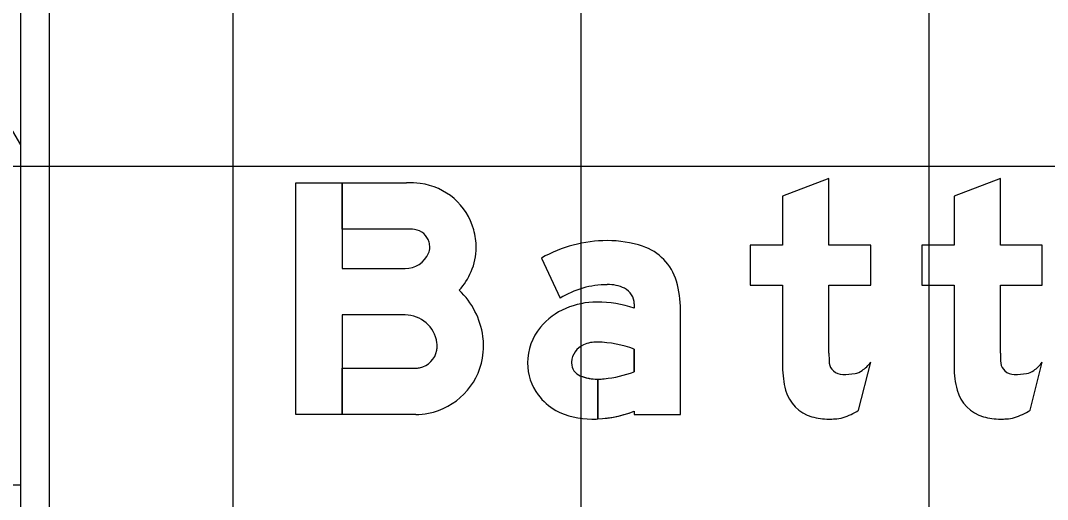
# Model space of a CAD drawing. Extents: x 2193008 to 2198143, y 1236112 to 1237864.
# Drawn here: x 2197035.49 to 2197041.39, y 1237288.28 to 1237291.03 of the extents above; entities that cross this region are included whole.
import ezdxf

# ---------------------------------------------------------------- set-up
doc = ezdxf.new("R2010")
doc.units = 0
for name, color, linetype in [('GSBWFILL', 7, 'Continuous'), ('GSCOLORFILL', 7, 'Continuous'), ('GSDIMS', 7, 'Continuous'), ('GSOUTLINE', 7, 'Continuous'), ('M-ROADS', 7, 'Continuous')]:
    doc.layers.add(name, color=color, linetype=linetype)

msp = doc.modelspace()

# ---------------------------------------------------------------- linework, layer by layer
at = {"layer": 'GSBWFILL'}
for p, q in [((2197040.2999, 1237288.789), (2197040.37, 1237289.0647)), ((2197041.2856, 1237288.789), (2197041.3557, 1237289.0647))]:
    msp.add_line(p, q, dxfattribs=at)
for points in [[(2197037.6948, 1237289.3363), (2197037.3331, 1237289.3363), (2197037.3331, 1237288.7642), (2197037.0667, 1237288.7642), (2197037.0667, 1237290.0962), (2197037.3331, 1237290.0962), (2197037.3331, 1237289.6027), (2197037.6948, 1237289.6027)], [(2197037.7029, 1237289.8298), (2197037.3331, 1237289.8298), (2197037.3331, 1237290.0962), (2197037.7029, 1237290.0962)], [(2197040.1303, 1237289.1172), (2197040.1303, 1237289.5068), (2197040.37, 1237289.5068), (2197040.37, 1237289.7366), (2197040.1303, 1237289.7366), (2197040.1303, 1237290.1195), (2197039.8639, 1237290.0185), (2197039.8639, 1237289.7366), (2197039.6774, 1237289.7366), (2197039.6774, 1237289.5068), (2197039.8639, 1237289.5068), (2197039.8639, 1237289.0367)], [(2197041.1159, 1237289.1172), (2197041.1159, 1237289.5068), (2197041.3557, 1237289.5068), (2197041.3557, 1237289.7366), (2197041.1159, 1237289.7366), (2197041.1159, 1237290.1195), (2197040.8495, 1237290.0185), (2197040.8495, 1237289.7366), (2197040.6631, 1237289.7366), (2197040.6631, 1237289.5068), (2197040.8495, 1237289.5068), (2197040.8495, 1237289.0367)], [(2197038.4788, 1237289.6632), (2197038.5858, 1237289.4323)], [(2197039.0114, 1237289.3998), (2197039.0114, 1237289.3753)], [(2197039.0114, 1237288.7829), (2197039.0114, 1237288.7642), (2197039.2778, 1237288.7642), (2197039.2778, 1237289.3652)], [(2197039.0114, 1237289.1395), (2197039.0114, 1237289.0101)], [(2197037.7562, 1237288.7642), (2197037.3331, 1237288.7642), (2197037.3331, 1237289.0306), (2197037.7562, 1237289.0306)], [(2197038.8016, 1237288.7384), (2197038.8016, 1237288.967)], [(2197038.8017, 1237288.967), (2197038.8017, 1237288.7384)]]:
    msp.add_lwpolyline(points, dxfattribs=at)
for centre, major_axis, ratio, start_param, end_param in [((2197037.7029, 1237289.4553), (0, 0.6409), 0.999995, 6.158944, 6.283185), ((2197037.737, 1237289.7286), (0, 0.3655), 0.999995, 4.980924, 6.158944), ((2197037.7029, 1237289.4553), (0, 0.3745), 0.999995, 6.158944, 6.283185), ((2197037.737, 1237289.7286), (0, 0.0991), 0.999995, 4.980924, 6.158944), ((2197037.7182, 1237289.7234), (0, 0.3851), 0.999995, 4.712389, 4.980924), ((2197037.7569, 1237289.7234), (0, 0.08), 0.999995, 4.302517, 4.712389), ((2197037.7182, 1237289.7234), (0, 0.1187), 0.999995, 4.712389, 4.980924), ((2197037.7569, 1237289.7234), (0, 0.3464), 0.999995, 4.302517, 4.712389), ((2197038.8567, 1237288.9997), (0, 0.7635), 0.999994, 0, 0.517719), ((2197038.8567, 1237289.1112), (0, 0.652), 0.999994, 5.96613, 6.283185), ((2197038.9665, 1237289.446), (0, 0.2997), 0.999994, 4.997165, 5.96613), ((2197037.6948, 1237289.7503), (0, 0.1476), 0.999995, 3.141593, 4.302517), ((2197037.6948, 1237289.7503), (0, 0.414), 0.999995, 3.993826, 4.302517), ((2197038.8567, 1237288.9997), (0, 0.5104), 0.999994, 0, 0.559495), ((2197038.8662, 1237289.3086), (0, 0.2018), 0.999994, 5.822746, 6.330435), ((2197038.9115, 1237289.3998), (0, 0.0999), 0.999994, 4.712389, 5.822746), ((2197038.6908, 1237289.3652), (0, 0.587), 0.999994, 4.712389, 4.997165), ((2197037.6948, 1237289.1515), (0, 0.4512), 0.999995, 4.848927, 5.520752), ((2197038.7665, 1237289.0214), (0, 0.382), 0.999994, 0.399285, 0.87593), ((2197038.7977, 1237288.9534), (0, 0.4568), 0.999994, 0, 0.404512), ((2197038.7977, 1237288.7377), (0, 0.6725), 0.999994, 5.959871, 6.283185), ((2197037.6948, 1237289.1515), (0, 0.1848), 0.999995, 4.848927, 6.283185), ((2197038.7195, 1237289.0605), (0, 0.3208), 0.999994, 0.87593, 1.570796), ((2197037.7441, 1237289.1582), (0, 0.4015), 0.999995, 4.712389, 4.848927), ((2197037.7536, 1237289.1557), (0, 0.1254), 0.999995, 3.334454, 4.539563), ((2197037.7393, 1237289.1582), (0, 0.1399), 0.999995, 4.539563, 4.712389), ((2197037.7441, 1237289.1582), (0, 0.1351), 0.999995, 4.712389, 4.848927), ((2197037.7393, 1237289.1582), (0, 0.4063), 0.999995, 4.539563, 4.712389), ((2197038.765, 1237289.0608), (0, 0.1132), 0.999994, 0.408547, 1.530785), ((2197038.7965, 1237288.9879), (0, 0.1926), 0.999994, 6.259455, 6.691732), ((2197038.7825, 1237288.5259), (0, 0.6549), 0.999994, 5.926185, 6.254823), ((2197037.7536, 1237289.1557), (0, 0.3918), 0.999995, 3.334454, 4.539563), ((2197041.7979, 1237289.1172), (0, 1.6676), 0.999998, 1.570796, 1.606005), ((2197042.7835, 1237289.1172), (0, 1.6676), 0.999992, 1.570796, 1.606005), ((2197037.7562, 1237289.1422), (0, 0.1116), 0.999995, 3.141593, 3.334454), ((2197038.7053, 1237289.0605), (0, 0.3066), 0.999994, 1.570796, 2.21394), ((2197038.7723, 1237289.0605), (0, 0.1206), 0.999994, 1.530785, 1.570796), ((2197038.7317, 1237289.0605), (0, 0.0799), 0.999994, 1.570796, 2.757027), ((2197038.7861, 1237289.5831), (0, 0.6157), 0.999994, 3.228562, 3.516221), ((2197040.3808, 1237289.0367), (0, 0.5169), 0.999998, 1.570796, 1.830698), ((2197040.2068, 1237289.0715), (0, 0.0766), 0.999998, 1.74085, 2.407828), ((2197040.2092, 1237289.0741), (0, 0.0802), 0.999998, 2.407828, 3.141593), ((2197040.2632, 1237289.0984), (0, 0.0999), 0.999998, 3.310762, 3.756278), ((2197040.1947, 1237289.1955), (0, 0.2187), 0.999998, 3.756278, 4.071638), ((2197041.3664, 1237289.0367), (0, 0.5169), 0.999992, 1.570796, 1.830698), ((2197041.1925, 1237289.0715), (0, 0.0766), 0.999992, 1.74085, 2.407828), ((2197041.1949, 1237289.0741), (0, 0.0802), 0.999992, 2.407828, 3.141593), ((2197041.2489, 1237289.0984), (0, 0.0999), 0.999992, 3.310762, 3.756278), ((2197041.1804, 1237289.1955), (0, 0.2187), 0.999992, 3.756278, 4.071638), ((2197038.8016, 1237289.2334), (0, 0.2664), 0.999994, 2.757027, 3.141593), ((2197038.8016, 1237289.2334), (0, 0.2664), 0.999994, 3.141843, 3.28451), ((2197040.2092, 1237289.4146), (0, 0.4207), 0.999998, 3.141593, 3.310762), ((2197041.1949, 1237289.4146), (0, 0.4207), 0.999992, 3.141593, 3.310762), ((2197040.0904, 1237288.9595), (0, 0.2165), 0.999998, 1.830698, 2.869526), ((2197041.0761, 1237288.9595), (0, 0.2165), 0.999992, 1.830698, 2.869526), ((2197038.7325, 1237289.0809), (0, 0.3406), 0.999994, 2.21394, 2.611125), ((2197037.7562, 1237289.1422), (0, 0.378), 0.999995, 3.141593, 3.334454), ((2197038.7674, 1237289.1959), (0, 0.4583), 0.999994, 2.672443, 3.141593), ((2197038.7674, 1237289.4175), (0, 0.6799), 0.999994, 3.192057, 3.508644), ((2197040.1217, 1237289.051), (0, 0.3169), 0.999998, 3.427755, 3.738844), ((2197041.1074, 1237289.051), (0, 0.3169), 0.999992, 3.427755, 3.738844), ((2197038.7674, 1237289.4175), (0, 0.6799), 0.999994, 3.141593, 3.191959), ((2197040.1303, 1237289.1023), (0, 0.3648), 0.999998, 2.869526, 3.141593), ((2197040.1303, 1237289.2629), (0, 0.5253), 0.999998, 3.141593, 3.205734), ((2197040.1501, 1237288.9547), (0, 0.2165), 0.999998, 3.205734, 3.427755), ((2197041.1159, 1237289.1023), (0, 0.3648), 0.999992, 2.869526, 3.141593), ((2197041.1159, 1237289.2629), (0, 0.5253), 0.999992, 3.141593, 3.205734), ((2197041.1357, 1237288.9547), (0, 0.2165), 0.999992, 3.205734, 3.427755)]:
    msp.add_ellipse(centre, major_axis=major_axis, ratio=ratio, start_param=start_param, end_param=end_param, dxfattribs=at)
at = {"layer": 'GSCOLORFILL'}
for p, q in [((2197035.4855, 1237294.292), (2197035.4855, 1237286.2917)), ((2197035.652, 1237286.2917), (2197035.652, 1237294.292)), ((2197040.2999, 1237288.789), (2197040.37, 1237289.0647)), ((2197041.2856, 1237288.789), (2197041.3557, 1237289.0647))]:
    msp.add_line(p, q, dxfattribs=at)
for points in [[(2197037.6948, 1237289.3363), (2197037.3331, 1237289.3363), (2197037.3331, 1237288.7642), (2197037.0667, 1237288.7642), (2197037.0667, 1237290.0962), (2197037.3331, 1237290.0962), (2197037.3331, 1237289.6027), (2197037.6948, 1237289.6027)], [(2197037.7029, 1237289.8298), (2197037.3331, 1237289.8298), (2197037.3331, 1237290.0962), (2197037.7029, 1237290.0962)], [(2197040.1303, 1237289.1172), (2197040.1303, 1237289.5068), (2197040.37, 1237289.5068), (2197040.37, 1237289.7366), (2197040.1303, 1237289.7366), (2197040.1303, 1237290.1195), (2197039.8639, 1237290.0185), (2197039.8639, 1237289.7366), (2197039.6774, 1237289.7366), (2197039.6774, 1237289.5068), (2197039.8639, 1237289.5068), (2197039.8639, 1237289.0367)], [(2197041.1159, 1237289.1172), (2197041.1159, 1237289.5068), (2197041.3557, 1237289.5068), (2197041.3557, 1237289.7366), (2197041.1159, 1237289.7366), (2197041.1159, 1237290.1195), (2197040.8495, 1237290.0185), (2197040.8495, 1237289.7366), (2197040.6631, 1237289.7366), (2197040.6631, 1237289.5068), (2197040.8495, 1237289.5068), (2197040.8495, 1237289.0367)], [(2197038.4788, 1237289.6632), (2197038.5858, 1237289.4323)], [(2197039.0114, 1237289.3998), (2197039.0114, 1237289.3753)], [(2197039.0114, 1237288.7829), (2197039.0114, 1237288.7642), (2197039.2778, 1237288.7642), (2197039.2778, 1237289.3652)], [(2197039.0114, 1237289.1395), (2197039.0114, 1237289.0101)], [(2197037.7562, 1237288.7642), (2197037.3331, 1237288.7642), (2197037.3331, 1237289.0306), (2197037.7562, 1237289.0306)], [(2197038.8016, 1237288.7384), (2197038.8016, 1237288.967)], [(2197038.8017, 1237288.967), (2197038.8017, 1237288.7384)]]:
    msp.add_lwpolyline(points, dxfattribs=at)
for centre, major_axis, ratio, start_param, end_param in [((2197037.7029, 1237289.4553), (0, 0.6409), 0.999995, 6.158944, 6.283185), ((2197037.737, 1237289.7286), (0, 0.3655), 0.999995, 4.980924, 6.158944), ((2197037.7029, 1237289.4553), (0, 0.3745), 0.999995, 6.158944, 6.283185), ((2197037.737, 1237289.7286), (0, 0.0991), 0.999995, 4.980924, 6.158944), ((2197037.7182, 1237289.7234), (0, 0.3851), 0.999995, 4.712389, 4.980924), ((2197037.7569, 1237289.7234), (0, 0.08), 0.999995, 4.302517, 4.712389), ((2197037.7182, 1237289.7234), (0, 0.1187), 0.999995, 4.712389, 4.980924), ((2197037.7569, 1237289.7234), (0, 0.3464), 0.999995, 4.302517, 4.712389), ((2197038.8567, 1237288.9997), (0, 0.7635), 0.999994, 0, 0.517719), ((2197038.8567, 1237289.1112), (0, 0.652), 0.999994, 5.96613, 6.283185), ((2197038.9665, 1237289.446), (0, 0.2997), 0.999994, 4.997165, 5.96613), ((2197037.6948, 1237289.7503), (0, 0.1476), 0.999995, 3.141593, 4.302517), ((2197037.6948, 1237289.7503), (0, 0.414), 0.999995, 3.993826, 4.302517), ((2197038.8567, 1237288.9997), (0, 0.5104), 0.999994, 0, 0.559495), ((2197038.8662, 1237289.3086), (0, 0.2018), 0.999994, 5.822746, 6.330435), ((2197038.9115, 1237289.3998), (0, 0.0999), 0.999994, 4.712389, 5.822746), ((2197038.6908, 1237289.3652), (0, 0.587), 0.999994, 4.712389, 4.997165), ((2197037.6948, 1237289.1515), (0, 0.4512), 0.999995, 4.848927, 5.520752), ((2197038.7665, 1237289.0214), (0, 0.382), 0.999994, 0.399285, 0.87593), ((2197038.7977, 1237288.9534), (0, 0.4568), 0.999994, 0, 0.404512), ((2197038.7977, 1237288.7377), (0, 0.6725), 0.999994, 5.959871, 6.283185), ((2197037.6948, 1237289.1515), (0, 0.1848), 0.999995, 4.848927, 6.283185), ((2197038.7195, 1237289.0605), (0, 0.3208), 0.999994, 0.87593, 1.570796), ((2197037.7441, 1237289.1582), (0, 0.4015), 0.999995, 4.712389, 4.848927), ((2197037.7536, 1237289.1557), (0, 0.1254), 0.999995, 3.334454, 4.539563), ((2197037.7393, 1237289.1582), (0, 0.1399), 0.999995, 4.539563, 4.712389), ((2197037.7441, 1237289.1582), (0, 0.1351), 0.999995, 4.712389, 4.848927), ((2197037.7393, 1237289.1582), (0, 0.4063), 0.999995, 4.539563, 4.712389), ((2197038.765, 1237289.0608), (0, 0.1132), 0.999994, 0.408547, 1.530785), ((2197038.7965, 1237288.9879), (0, 0.1926), 0.999994, 6.259455, 6.691732), ((2197038.7825, 1237288.5259), (0, 0.6549), 0.999994, 5.926185, 6.254823), ((2197037.7536, 1237289.1557), (0, 0.3918), 0.999995, 3.334454, 4.539563), ((2197041.7979, 1237289.1172), (0, 1.6676), 0.999998, 1.570796, 1.606005), ((2197042.7835, 1237289.1172), (0, 1.6676), 0.999992, 1.570796, 1.606005), ((2197037.7562, 1237289.1422), (0, 0.1116), 0.999995, 3.141593, 3.334454), ((2197038.7053, 1237289.0605), (0, 0.3066), 0.999994, 1.570796, 2.21394), ((2197038.7723, 1237289.0605), (0, 0.1206), 0.999994, 1.530785, 1.570796), ((2197038.7317, 1237289.0605), (0, 0.0799), 0.999994, 1.570796, 2.757027), ((2197038.7861, 1237289.5831), (0, 0.6157), 0.999994, 3.228562, 3.516221), ((2197040.3808, 1237289.0367), (0, 0.5169), 0.999998, 1.570796, 1.830698), ((2197040.2068, 1237289.0715), (0, 0.0766), 0.999998, 1.74085, 2.407828), ((2197040.2092, 1237289.0741), (0, 0.0802), 0.999998, 2.407828, 3.141593), ((2197040.2632, 1237289.0984), (0, 0.0999), 0.999998, 3.310762, 3.756278), ((2197040.1947, 1237289.1955), (0, 0.2187), 0.999998, 3.756278, 4.071638), ((2197041.3664, 1237289.0367), (0, 0.5169), 0.999992, 1.570796, 1.830698), ((2197041.1925, 1237289.0715), (0, 0.0766), 0.999992, 1.74085, 2.407828), ((2197041.1949, 1237289.0741), (0, 0.0802), 0.999992, 2.407828, 3.141593), ((2197041.2489, 1237289.0984), (0, 0.0999), 0.999992, 3.310762, 3.756278), ((2197041.1804, 1237289.1955), (0, 0.2187), 0.999992, 3.756278, 4.071638), ((2197038.8016, 1237289.2334), (0, 0.2664), 0.999994, 2.757027, 3.141593), ((2197038.8016, 1237289.2334), (0, 0.2664), 0.999994, 3.141843, 3.28451), ((2197040.2092, 1237289.4146), (0, 0.4207), 0.999998, 3.141593, 3.310762), ((2197041.1949, 1237289.4146), (0, 0.4207), 0.999992, 3.141593, 3.310762), ((2197040.0904, 1237288.9595), (0, 0.2165), 0.999998, 1.830698, 2.869526), ((2197041.0761, 1237288.9595), (0, 0.2165), 0.999992, 1.830698, 2.869526), ((2197038.7325, 1237289.0809), (0, 0.3406), 0.999994, 2.21394, 2.611125), ((2197037.7562, 1237289.1422), (0, 0.378), 0.999995, 3.141593, 3.334454), ((2197038.7674, 1237289.1959), (0, 0.4583), 0.999994, 2.672443, 3.141593), ((2197038.7674, 1237289.4175), (0, 0.6799), 0.999994, 3.192057, 3.508644), ((2197040.1217, 1237289.051), (0, 0.3169), 0.999998, 3.427755, 3.738844), ((2197041.1074, 1237289.051), (0, 0.3169), 0.999992, 3.427755, 3.738844), ((2197038.7674, 1237289.4175), (0, 0.6799), 0.999994, 3.141593, 3.191959), ((2197040.1303, 1237289.1023), (0, 0.3648), 0.999998, 2.869526, 3.141593), ((2197040.1303, 1237289.2629), (0, 0.5253), 0.999998, 3.141593, 3.205734), ((2197040.1501, 1237288.9547), (0, 0.2165), 0.999998, 3.205734, 3.427755), ((2197041.1159, 1237289.1023), (0, 0.3648), 0.999992, 2.869526, 3.141593), ((2197041.1159, 1237289.2629), (0, 0.5253), 0.999992, 3.141593, 3.205734), ((2197041.1357, 1237288.9547), (0, 0.2165), 0.999992, 3.205734, 3.427755)]:
    msp.add_ellipse(centre, major_axis=major_axis, ratio=ratio, start_param=start_param, end_param=end_param, dxfattribs=at)
at = {"layer": 'GSDIMS'}
for p, q in [((2197034.3592, 1237292.2231), (2197035.4855, 1237290.3139)), ((2197025.245, 1237288.3606), (2197035.4855, 1237288.3606))]:
    msp.add_line(p, q, dxfattribs=at)
at = {"layer": 'GSOUTLINE'}
for p, q in [((2197040.2999, 1237288.789), (2197040.37, 1237289.0647)), ((2197041.2856, 1237288.789), (2197041.3557, 1237289.0647))]:
    msp.add_line(p, q, dxfattribs=at)
for points in [[(2197037.7562, 1237288.7642), (2197037.0667, 1237288.7642), (2197037.0667, 1237290.0962), (2197037.7029, 1237290.0962)], [(2197040.1303, 1237289.1172), (2197040.1303, 1237289.5068), (2197040.37, 1237289.5068), (2197040.37, 1237289.7366), (2197040.1303, 1237289.7366), (2197040.1303, 1237290.1195), (2197039.8639, 1237290.0185), (2197039.8639, 1237289.7366), (2197039.6774, 1237289.7366), (2197039.6774, 1237289.5068), (2197039.8639, 1237289.5068), (2197039.8639, 1237289.0367)], [(2197041.1159, 1237289.1172), (2197041.1159, 1237289.5068), (2197041.3557, 1237289.5068), (2197041.3557, 1237289.7366), (2197041.1159, 1237289.7366), (2197041.1159, 1237290.1195), (2197040.8495, 1237290.0185), (2197040.8495, 1237289.7366), (2197040.6631, 1237289.7366), (2197040.6631, 1237289.5068), (2197040.8495, 1237289.5068), (2197040.8495, 1237289.0367)], [(2197037.7029, 1237289.8298), (2197037.3331, 1237289.8298), (2197037.3331, 1237289.6027), (2197037.6948, 1237289.6027)], [(2197038.4788, 1237289.6632), (2197038.5858, 1237289.4323)], [(2197039.0114, 1237289.3998), (2197039.0114, 1237289.3753)], [(2197039.0114, 1237288.7829), (2197039.0114, 1237288.7642), (2197039.2778, 1237288.7642), (2197039.2778, 1237289.3652)], [(2197037.6948, 1237289.3363), (2197037.3331, 1237289.3363), (2197037.3331, 1237289.0306)], [(2197039.0114, 1237289.0101), (2197039.0114, 1237289.1395)], [(2197037.3331, 1237289.0306), (2197037.7562, 1237289.0306)]]:
    msp.add_lwpolyline(points, dxfattribs=at)
for centre, major_axis, ratio, start_param, end_param in [((2197037.7029, 1237289.4553), (0, 0.6409), 0.999995, 6.158944, 6.283185), ((2197037.737, 1237289.7286), (0, 0.3655), 0.999995, 4.980924, 6.158944), ((2197037.7029, 1237289.4553), (0, 0.3745), 0.999995, 6.158944, 6.283185), ((2197037.737, 1237289.7286), (0, 0.0991), 0.999995, 4.980924, 6.158944), ((2197037.7182, 1237289.7234), (0, 0.3851), 0.999995, 4.712389, 4.980924), ((2197037.7569, 1237289.7234), (0, 0.08), 0.999995, 4.302517, 4.712389), ((2197037.7182, 1237289.7234), (0, 0.1187), 0.999995, 4.712389, 4.980924), ((2197037.7569, 1237289.7234), (0, 0.3464), 0.999995, 4.302517, 4.712389), ((2197038.8567, 1237288.9997), (0, 0.7635), 0.999994, 6.283185, 6.800904), ((2197038.8567, 1237289.1112), (0, 0.652), 0.999994, 5.96613, 6.283185), ((2197038.9665, 1237289.446), (0, 0.2997), 0.999994, 4.997165, 5.96613), ((2197037.6948, 1237289.7503), (0, 0.1476), 0.999995, 3.141593, 4.302517), ((2197037.6948, 1237289.7503), (0, 0.414), 0.999995, 3.993826, 4.302517), ((2197038.8567, 1237288.9997), (0, 0.5104), 0.999994, 0, 0.559495), ((2197038.8662, 1237289.3086), (0, 0.2018), 0.999994, 5.822746, 6.330435), ((2197038.9115, 1237289.3998), (0, 0.0999), 0.999994, 4.712389, 5.822746), ((2197038.6908, 1237289.3652), (0, 0.587), 0.999994, 4.712389, 4.997165), ((2197037.6948, 1237289.1515), (0, 0.4512), 0.999995, 4.848927, 5.520752), ((2197038.7665, 1237289.0214), (0, 0.382), 0.999994, 0.399285, 0.87593), ((2197038.7977, 1237288.9534), (0, 0.4568), 0.999994, 0, 0.404512), ((2197038.7977, 1237288.7377), (0, 0.6725), 0.999994, 5.959871, 6.283185), ((2197037.6948, 1237289.1515), (0, 0.1848), 0.999995, 4.848927, 6.283185), ((2197038.7195, 1237289.0605), (0, 0.3208), 0.999994, 0.87593, 1.570796), ((2197037.7441, 1237289.1582), (0, 0.4015), 0.999995, 4.712389, 4.848927), ((2197037.7536, 1237289.1557), (0, 0.1254), 0.999995, 3.334454, 4.539563), ((2197037.7393, 1237289.1582), (0, 0.1399), 0.999995, 4.539563, 4.712389), ((2197037.7441, 1237289.1582), (0, 0.1351), 0.999995, 4.712389, 4.848927), ((2197037.7393, 1237289.1582), (0, 0.4063), 0.999995, 4.539563, 4.712389), ((2197038.765, 1237289.0608), (0, 0.1132), 0.999994, 0.408547, 1.530785), ((2197038.7965, 1237288.9879), (0, 0.1926), 0.999994, 6.25958, 6.691732), ((2197038.7825, 1237288.5259), (0, 0.6549), 0.999994, 5.926185, 6.254787), ((2197038.8008, 1237289.1705), (0, 0.00999), 0.999994, 6.254787, 6.25958), ((2197037.7536, 1237289.1557), (0, 0.3918), 0.999995, 3.334454, 4.539563), ((2197041.7979, 1237289.1172), (0, 1.6676), 0.999998, 1.570796, 1.606005), ((2197042.7835, 1237289.1172), (0, 1.6676), 0.999992, 1.570796, 1.606005), ((2197037.7562, 1237289.1422), (0, 0.1116), 0.999995, 3.141593, 3.334454), ((2197038.7053, 1237289.0605), (0, 0.3066), 0.999994, 1.570796, 2.21394), ((2197038.7723, 1237289.0605), (0, 0.1206), 0.999994, 1.530785, 1.570796), ((2197038.7317, 1237289.0605), (0, 0.0799), 0.999994, 1.570796, 2.757027), ((2197038.7861, 1237289.5831), (0, 0.6157), 0.999994, 3.228562, 3.516221), ((2197040.3808, 1237289.0367), (0, 0.5169), 0.999998, 1.570796, 1.830698), ((2197040.2068, 1237289.0715), (0, 0.0766), 0.999998, 1.74085, 2.407828), ((2197040.2092, 1237289.0741), (0, 0.0802), 0.999998, 2.407828, 3.141593), ((2197040.2632, 1237289.0984), (0, 0.0999), 0.999998, 3.310762, 3.756278), ((2197040.1947, 1237289.1955), (0, 0.2187), 0.999998, 3.756278, 4.071638), ((2197041.3664, 1237289.0367), (0, 0.5169), 0.999992, 1.570796, 1.830698), ((2197041.1925, 1237289.0715), (0, 0.0766), 0.999992, 1.74085, 2.407828), ((2197041.1949, 1237289.0741), (0, 0.0802), 0.999992, 2.407828, 3.141593), ((2197041.2489, 1237289.0984), (0, 0.0999), 0.999992, 3.310762, 3.756278), ((2197041.1804, 1237289.1955), (0, 0.2187), 0.999992, 3.756278, 4.071638), ((2197038.8016, 1237289.2334), (0, 0.2664), 0.999994, 2.757027, 3.28451), ((2197040.2092, 1237289.4146), (0, 0.4207), 0.999998, 3.141593, 3.310762), ((2197041.1949, 1237289.4146), (0, 0.4207), 0.999992, 3.141593, 3.310762), ((2197040.0904, 1237288.9595), (0, 0.2165), 0.999998, 1.830698, 2.869526), ((2197041.0761, 1237288.9595), (0, 0.2165), 0.999992, 1.830698, 2.869526), ((2197038.7325, 1237289.0809), (0, 0.3406), 0.999994, 2.21394, 2.611125), ((2197037.7562, 1237289.1422), (0, 0.378), 0.999995, 3.141593, 3.334454), ((2197038.7674, 1237289.1959), (0, 0.4583), 0.999994, 2.672443, 3.141593), ((2197038.7674, 1237289.4175), (0, 0.6799), 0.999994, 3.141593, 3.508644), ((2197040.1217, 1237289.051), (0, 0.3169), 0.999998, 3.427755, 3.738844), ((2197041.1074, 1237289.051), (0, 0.3169), 0.999992, 3.427755, 3.738844), ((2197040.1303, 1237289.1023), (0, 0.3648), 0.999998, 2.869526, 3.141593), ((2197040.1303, 1237289.2629), (0, 0.5253), 0.999998, 3.141593, 3.205734), ((2197040.1501, 1237288.9547), (0, 0.2165), 0.999998, 3.205734, 3.427755), ((2197041.1159, 1237289.1023), (0, 0.3648), 0.999992, 2.869526, 3.141593), ((2197041.1159, 1237289.2629), (0, 0.5253), 0.999992, 3.141593, 3.205734), ((2197041.1357, 1237288.9547), (0, 0.2165), 0.999992, 3.205734, 3.427755)]:
    msp.add_ellipse(centre, major_axis=major_axis, ratio=ratio, start_param=start_param, end_param=end_param, dxfattribs=at)
at = {"layer": 'M-ROADS'}
for p, q in [((2197036.7065, 1237258.191), (2197036.7065, 1237318.191)), ((2197038.7065, 1237258.191), (2197038.7065, 1237318.191)), ((2197040.7065, 1237258.191), (2197040.7065, 1237318.191)), ((2197024.7065, 1237290.191), (2197154.7065, 1237290.191))]:
    msp.add_line(p, q, dxfattribs=at)

doc.saveas('drawing.dxf')
